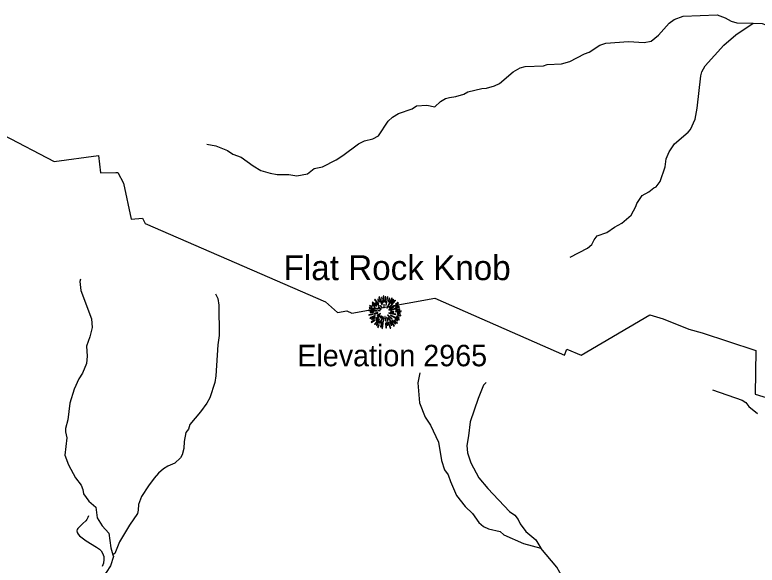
# Model space of a CAD drawing. Extents: x 1248089 to 1457196, y 820910 to 988753.
# Drawn here: x 1353986 to 1360559, y 963784 to 968654 of the extents above; entities that cross this region are included whole.
import ezdxf

# ---------------------------------------------------------------- set-up
doc = ezdxf.new("R2010")
doc.units = 0
for name, color, linetype in [('Exist Boundary Land Use Park National US Park Service', 7, 'Continuous'), ('Exist Geographical Mountain Summit CELL', 7, 'Continuous'), ('Exist Geographical Mountain Summit Elevation Number Label', 7, 'Continuous'), ('Exist Geographical Mountain Summit Label', 7, 'Continuous'), ('Exist Hydrographic Creek Single Shore', 7, 'Continuous'), ('Exist Hydrographic Misc Water Feature', 7, 'Continuous'), ('Exist Road Non-System Type 51', 7, 'Continuous')]:
    doc.layers.add(name, color=color, linetype=linetype)

msp = doc.modelspace()

# ---------------------------------------------------------------- linework, layer by layer
at = {"layer": 'Exist Boundary Land Use Park National US Park Service'}
msp.add_lwpolyline([(1353428.6, 967828.2), (1354334.9, 967355), (1354726.6, 967408), (1354743.2, 967257.2), (1354879.5, 967257.6), (1354897.8, 967257.6), (1354947.2, 967165.9), (1355016.3, 966847), (1355114.5, 966853.9), (1355139.9, 966806.5), (1356735.6, 966115.6), (1356842.2, 966019.9), (1356925.9, 966033.2), (1356970.5, 966013.9), (1357704.5, 966146), (1358853.4, 965641), (1358874.8, 965696.8), (1358999.1, 965641.8), (1359608.6, 966000.3), (1359725.4, 965964.3), (1359954.4, 965871.5), (1360072.3, 965839), (1360537.4, 965687.5), (1360546.6, 965684.5), (1360541.4, 965296.5), (1361860.9, 964896.9)], dxfattribs=at)
at = {"layer": 'Exist Geographical Mountain Summit CELL'}
for points in [[(1357149.4, 966108), (1357189, 966077.5), (1357191.2, 966079.7), (1357153.1, 966112.4)], [(1357169.8, 966132.7), (1357205.7, 966095.3), (1357209.1, 966097.8), (1357173.8, 966137.5)], [(1357177.7, 966105.1), (1357210.5, 966076), (1357212.7, 966078.2), (1357180.7, 966110.2)], [(1357197.4, 966134.2), (1357213, 966112.4), (1357214.8, 966113.8), (1357201.4, 966138.2)], [(1357208.3, 966156), (1357234.4, 966089.1), (1357237.4, 966090.2), (1357213.4, 966158.5)], [(1357242.1, 966104), (1357244.6, 966104.7), (1357235.6, 966152.7), (1357231.2, 966151.6)], [(1357246.8, 966165.4), (1357250.9, 966113.4), (1357254.1, 966113.8), (1357252.7, 966166.5)], [(1357262.8, 966111.3), (1357266.8, 966111.3), (1357270.4, 966158.5), (1357265, 966158.5)], [(1357274.8, 966082.9), (1357289.7, 966160), (1357284.2, 966161.8), (1357271.5, 966083.7)], [(1357278.1, 966061.1), (1357281, 966059.3), (1357329.6, 966144), (1357324.2, 966147.6)], [(1357292.6, 966118.2), (1357295.9, 966117), (1357305.3, 966144), (1357300.6, 966145.8)], [(1357299.1, 966062.6), (1357301.3, 966060.4), (1357356.9, 966124.7), (1357352.9, 966129.5)], [(1357336.6, 966134.2), (1357315.5, 966100.7), (1357318.4, 966099.6), (1357340.9, 966130.9)], [(1357356.9, 966090.6), (1357358.8, 966088), (1357381.6, 966104.3), (1357378, 966108)], [(1357121, 966037.9), (1357193, 966030.9), (1357193.4, 966033.9), (1357121, 966042.9)], [(1357123.6, 966058.9), (1357165, 966049.5), (1357166.2, 966052.8), (1357124.8, 966063.7)], [(1357126.6, 966078.2), (1357149, 966069.5), (1357150.1, 966072.4), (1357128, 966083.3)], [(1357148.3, 966089.1), (1357174.1, 966072.7), (1357176.3, 966075.3), (1357151.2, 966093.1)], [(1357165, 966061.1), (1357195.6, 966049.2), (1357196.7, 966051.3), (1357167.2, 966065.2)], [(1357201.4, 966066.6), (1357226.5, 966047.6), (1357228.6, 966050.6), (1357203.9, 966069.8)], [(1357201.7, 966036.8), (1357218.8, 966034.6), (1357219.2, 966036.8), (1357202.5, 966041.1)], [(1357221, 966079.7), (1357234.8, 966063.3), (1357237, 966065.5), (1357224.3, 966082.6)], [(1357252.3, 966092), (1357253.7, 966062.9), (1357256.3, 966063.3), (1357256.3, 966092.4)], [(1357295.9, 966042.6), (1357297.7, 966040.1), (1357346.3, 966076), (1357343.1, 966080.4)], [(1357312.9, 966039.7), (1357314, 966037.5), (1357392.2, 966066.2), (1357390.4, 966070.9)], [(1357356.9, 966067.7), (1357384.5, 966082.6), (1357381.6, 966087.6), (1357355.5, 966070.2)], [(1357358.8, 966039.7), (1357395.5, 966046.2), (1357394, 966051.7), (1357357.3, 966041.9)], [(1357119.6, 966000.1), (1357121, 965995), (1357157.1, 966005.5), (1357154.9, 966008.8)], [(1357129.4, 965972.4), (1357132, 965967.8), (1357177.4, 965987.7), (1357175.9, 965992.4)], [(1357133.1, 966020.4), (1357162.8, 966021.9), (1357162.8, 966025.5), (1357132, 966025.5)], [(1357146.9, 965956.5), (1357175.9, 965973.2), (1357173.8, 965976.8), (1357144.7, 965961.5)], [(1357165.4, 966011.4), (1357166.5, 966006.6), (1357199.6, 966015), (1357198.9, 966018.6)], [(1357183.2, 965965.9), (1357186.1, 965962.2), (1357220.6, 965990.6), (1357218.8, 965993.2)], [(1357193, 965997.2), (1357195.2, 965992.4), (1357224, 966007.7), (1357222.9, 966011)], [(1357214.8, 965926), (1357219.2, 965924.2), (1357245.7, 965982.6), (1357243.2, 965983.4)], [(1357221.8, 965975.3), (1357225, 965972.4), (1357235.2, 965988.8), (1357233.3, 965990.2)], [(1357261.7, 965984.5), (1357265.7, 965947.4), (1357270.1, 965947.7), (1357265, 965985.2)], [(1357277.7, 965975.7), (1357286.4, 965945.9), (1357290.4, 965947.7), (1357279.9, 965976.8)], [(1357286.1, 965996.1), (1357324.6, 965960.8), (1357327.1, 965965.2), (1357287.9, 965998.3)], [(1357292.2, 965973.5), (1357342.7, 965898.7), (1357346.3, 965901.6), (1357294.8, 965974.6)], [(1357297.3, 966013.2), (1357358, 966001.2), (1357359.1, 966005.5), (1357298.4, 966016.8)], [(1357311.1, 965993.6), (1357389.3, 965955.4), (1357391.1, 965960.8), (1357312.6, 965996.4)], [(1357311.9, 966027), (1357311.9, 966024.1), (1357342, 966024.1), (1357342.7, 966029.1)], [(1357355.1, 966025.9), (1357407.5, 966029.1), (1357407.8, 966033.9), (1357355.5, 966029.1)], [(1357364.6, 965983.4), (1357385.6, 965975.3), (1357387.4, 965979.7), (1357366, 965986.6)], [(1357370, 966013.9), (1357396.5, 966011.7), (1357396.5, 966016), (1357370.4, 966017.1)], [(1357374.1, 965996.8), (1357402.3, 965989.5), (1357403.1, 965995), (1357375.1, 966001.2)], [(1357140.7, 965935.7), (1357143.6, 965931.7), (1357172, 965952.8), (1357169.4, 965956.1)], [(1357171.6, 965916.1), (1357174.5, 965913.6), (1357215.2, 965961.2), (1357212.3, 965963.3)], [(1357186.9, 965947.4), (1357206.1, 965965.5), (1357202.8, 965967.8), (1357182.5, 965950.6)], [(1357211.6, 965947.4), (1357186.5, 965908.1), (1357189.7, 965905.6), (1357215.6, 965945.2)], [(1357196.7, 965888.9), (1357201.4, 965886), (1357212.3, 965910.7), (1357209.1, 965912.9)], [(1357226.5, 965890.7), (1357238.5, 965933.5), (1357234.8, 965933.9), (1357222.1, 965891.7)], [(1357236.2, 965880.5), (1357241, 965879.4), (1357253.7, 965968.8), (1357250.5, 965969.6)], [(1357267.9, 965926), (1357271.5, 965883.5), (1357275.5, 965884.5), (1357272.2, 965926)], [(1357287.5, 965909.2), (1357282.1, 965939.1), (1357278.8, 965939.1), (1357283.2, 965908.1)], [(1357292.2, 965930.7), (1357309.7, 965880.9), (1357314, 965882.7), (1357295.2, 965931.4)], [(1357302.7, 965936.5), (1357318.7, 965907), (1357322.8, 965909.2), (1357306.5, 965937.9)], [(1357324.6, 965947.7), (1357354.7, 965918.6), (1357358, 965921.2), (1357326.8, 965950.2)], [(1357341.3, 965948.4), (1357371.8, 965922.6), (1357375.1, 965926.3), (1357343.1, 965951)], [(1357350.4, 965959.4), (1357375.5, 965946.3), (1357378, 965950), (1357352.6, 965963.3)]]:
    msp.add_lwpolyline(points, close=True, dxfattribs=at)
at = {"layer": 'Exist Hydrographic Creek Single Shore'}
msp.add_lwpolyline([(1359423.4, 962487.1), (1359351.4, 962629.7), (1359345.4, 962721.8), (1359320.4, 962728.9), (1359261.3, 963074.8), (1359163.4, 963191.6), (1358983.4, 963329.9), (1358887.3, 963505.8), (1358864.4, 963624.4), (1358784.4, 963767.2), (1358642.1, 963934.8)], dxfattribs=at)
at = {"layer": 'Exist Hydrographic Misc Water Feature'}
for points in [[(1358276.5, 968047.9), (1358398.7, 968151.2), (1358459.6, 968186), (1358503.8, 968196.9), (1358668.1, 968203.4), (1358700.4, 968214.7), (1358824.7, 968222), (1358901.1, 968240.3), (1359030.8, 968309.5), (1359071.1, 968322.6), (1359166.5, 968384.6), (1359219, 968403.4), (1359419.3, 968417), (1359559.4, 968409.9), (1359619.6, 968422.6), (1359684.9, 968473.1), (1359779.2, 968579.2), (1359824, 968612.3), (1359902.8, 968642.5), (1360203.3, 968654), (1360276.7, 968628.4), (1360328, 968597.1), (1360379.7, 968584), (1360523.8, 968580.8)], [(1358903, 966509), (1359056.8, 966589.6), (1359093.6, 966620.9), (1359114.5, 966662.4), (1359143.3, 966697.8), (1359228, 966728.1), (1359295.1, 966774.5), (1359360, 966811.2), (1359441.6, 966881.4), (1359483.2, 966956.6), (1359491.8, 966984.4), (1359539.5, 967055.3), (1359600.2, 967088), (1359645.1, 967123.1), (1359665.2, 967130.7), (1359700.3, 967177.9), (1359743.2, 967309.1), (1359752.8, 967378.9), (1359778.1, 967442.4), (1359827.7, 967513.4), (1359948.2, 967614.8), (1359968.8, 967640.3), (1360010.7, 967731.5), (1360028.9, 967827.1), (1360059.2, 968114.7), (1360068, 968150.5), (1360097.1, 968202), (1360263.2, 968384.4), (1360369.3, 968476.1), (1360523.8, 968580.8)], [(1360523.8, 968580.8), (1360603.7, 968577), (1360635.5, 968564.3), (1360698.7, 968522.9), (1360742.5, 968514), (1360890.8, 968520.7), (1360927, 968531.9), (1361039.3, 968537.4), (1361130.9, 968521.4), (1361174.7, 968504.4), (1361249.3, 968442.7), (1361326.3, 968397.1), (1361374, 968380), (1361473.8, 968367.8), (1361517.4, 968350.8)], [(1355686.7, 967508.5), (1355766.3, 967494.7), (1355869.5, 967454.4), (1355914.9, 967421.4), (1355990.4, 967395.7), (1356096.8, 967317.3), (1356163.9, 967277.8), (1356247.4, 967252), (1356307.3, 967242.6), (1356411.2, 967242.4), (1356483, 967228.8), (1356575.6, 967246.7), (1356636.6, 967293.5), (1356709.1, 967309.9), (1356830.5, 967371.2), (1356891.3, 967407.9), (1357027.7, 967513), (1357080.3, 967539.9), (1357156.8, 967556.2), (1357205.4, 967583.1), (1357292.3, 967713.2), (1357329, 967748.5), (1357383.9, 967781.3), (1357505, 967822.7), (1357541.6, 967849.9), (1357633.6, 967853.9), (1357705.4, 967840.4), (1357754.5, 967887.3), (1357799, 967914.4), (1357835.3, 967923.5), (1357891.6, 967930.3), (1357960.1, 967952.8), (1357996.6, 967972), (1358121.4, 968003.3), (1358161.4, 968006.4), (1358233.8, 968024.9), (1358276.5, 968047.9)], [(1354565.5, 966314.4), (1354561.1, 966294.4), (1354571.2, 966214.2), (1354663.9, 965963.9), (1354670.2, 965887.7), (1354650.3, 965804.1), (1354620.5, 965720.7), (1354626.7, 965632.5), (1354621.1, 965568.6), (1354585.2, 965483.3), (1354552.1, 965431.9), (1354510.1, 965340.8), (1354473.3, 965217.5), (1354454, 965069.9), (1354434.3, 964992.3), (1354433.7, 964964.3), (1354444.5, 964911.9), (1354429.1, 964756.2), (1354461.3, 964671.5), (1354522.9, 964558), (1354573.3, 964490.8), (1354586.6, 964454.5), (1354593.7, 964414.3), (1354640.3, 964349.2), (1354703.1, 964295.8), (1354715.1, 964203.5), (1354757.6, 964130.5), (1354818.3, 964067.1), (1354835.4, 963936.6), (1354854, 963876.2)], [(1355763.5, 966183.8), (1355782.6, 966143.4), (1355791.4, 966085.2), (1355793.5, 965816.9), (1355781.6, 965735.1), (1355765.5, 965459.3), (1355756.3, 965399.4), (1355711.3, 965264.4), (1355686.2, 965218.9), (1355628.4, 965140.1), (1355535.9, 965030), (1355523, 964986.2), (1355498.2, 964956.8), (1355484.5, 964877), (1355483.3, 964817.1), (1355468, 964761.3), (1355451.4, 964733.7), (1355402.3, 964686.8), (1355341.7, 964660.1), (1355301.2, 964635), (1355258.2, 964597.9), (1355219.2, 964552.7), (1355169.6, 964485.7), (1355107.5, 964391), (1355080, 964321.6), (1355078.9, 964269.6), (1355070.3, 964241.8), (1355002, 964139.2), (1354912.6, 963989), (1354870.3, 963887.9), (1354854, 963876.2)], [(1357571.4, 965485.5), (1357553.6, 965397.9), (1357567.7, 965221.5), (1357619, 965094.2), (1357665.3, 965023.1), (1357738.1, 964873.5), (1357764.5, 964708.7), (1357790.7, 964628.1), (1357821.9, 964583.4), (1357842.5, 964522.8), (1357895.8, 964401.6), (1357971.7, 964302), (1358038.3, 964240.4), (1358092.8, 964161.1), (1358136, 964126.1), (1358179.6, 964105.2), (1358283.1, 964080.8), (1358316.5, 964052.1), (1358490.9, 963976.3), (1358642.1, 963934.8)], [(1358158.1, 965400.5), (1358135.5, 965377.1), (1358088.9, 965258), (1358018.3, 965053.4), (1358003.6, 964929.6), (1357987.6, 964842), (1357994.2, 964777.7), (1358024.3, 964689), (1358095.3, 964555.4), (1358173.3, 964461.5), (1358367.1, 964259.2), (1358412.3, 964226.2), (1358443.6, 964189.4), (1358460.7, 964149), (1358511.3, 964081.9), (1358599.7, 964007.8), (1358642.1, 963934.8)], [(1360164.2, 965336.5), (1360426.2, 965244.5), (1360457.9, 965223.9), (1360485, 965187.2), (1360561.8, 965125.5)], [(1354854, 963876.2), (1354857.8, 963860.1), (1354831.9, 963776.6), (1354794.5, 963717.5), (1354673.6, 963590), (1354669.1, 963570), (1354672.6, 963546), (1354699.8, 963501.4), (1354766.6, 963453.8), (1354811.4, 963392.8), (1354832.8, 963280.2), (1354831.6, 963224.2), (1354818.7, 963180.4), (1354795.7, 963139), (1354762.8, 963091.7), (1354674.7, 962917.5), (1354536.7, 962738.5), (1354507.7, 962691), (1354455.5, 962592)]]:
    msp.add_lwpolyline(points, dxfattribs=at)
at = {"layer": 'Exist Road Non-System Type 51'}
msp.add_lwpolyline([(1354637.4, 964220.2), (1354632.9, 964206.3), (1354622.6, 964188.4), (1354614.3, 964176.6), (1354587.8, 964153.3), (1354557.3, 964123.9), (1354542.8, 964108.2), (1354538.6, 964100.3), (1354534.2, 964086.4), (1354536, 964074.3), (1354545.7, 964058.1), (1354559.4, 964043.9), (1354581.1, 964025.3), (1354618.4, 964000.4), (1354707.3, 963944.3), (1354735, 963925.8), (1354750.7, 963911.5), (1354762.1, 963891.1), (1354773.6, 963860.9), (1354774.9, 963832.9), (1354770.1, 963801), (1354759.6, 963773.2)], dxfattribs=at)

# ---------------------------------------------------------------- texts
at = {"layer": 'Exist Geographical Mountain Summit Elevation Number Label'}
msp.add_text('Elevation 2965', height=190, dxfattribs=at).set_placement((1356486.4, 965544))
at = {"layer": 'Exist Geographical Mountain Summit Label'}
msp.add_text('Flat Rock Knob', height=220, dxfattribs=at).set_placement((1356365.2, 966306.1))

doc.saveas('drawing.dxf')
